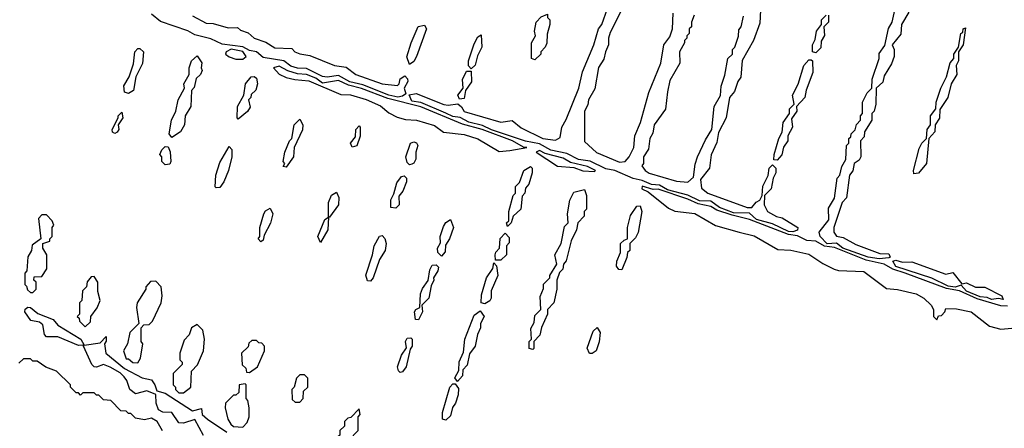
# Model space of a CAD drawing. Extents: x 2769579 to 2883812, y 684207 to 828660.
# Tile 369 of 505: x 2828028 to 2832341, y 778645 to 780436. Entities that reach past the tile are written whole.
import ezdxf

# ---------------------------------------------------------------- set-up
doc = ezdxf.new("R2010")
doc.units = 0

msp = doc.modelspace()

# ---------------------------------------------------------------- linework, layer by layer
at = {"layer": '0CON02XD'}
for points in [[(2831792, 779388), (2831745, 779394.6), (2831633.8, 779433.8), (2831605, 779456.2), (2831565, 779453.9), (2831533.8, 779485), (2831530, 779505), (2831571.7, 779558.3), (2831570.7, 779609.3), (2831597, 779653), (2831608.3, 779741.7), (2831620, 779755), (2831628.3, 779791.7), (2831647, 779823), (2831650, 779885), (2831660, 779895), (2831660, 779915), (2831668.3, 779921.7), (2831670, 779935), (2831687, 779953), (2831693, 779977), (2831710, 779995), (2831710, 780015), (2831720, 780025), (2831720, 780075), (2831740, 780115), (2831760, 780135), (2831762.5, 780175), (2831792.5, 780265), (2831793, 780287), (2831817, 780323), (2831833, 780397), (2831850, 780425), (2831868.3, 780511.7)], [(2831414.5, 779505.5), (2831395, 779507.7), (2831325, 779540.5), (2831255, 779560), (2831225, 779587.5), (2831155, 779589.6), (2831092.7, 779612.7), (2831055, 779640.8), (2831005, 779642), (2830955, 779667.3), (2830865, 779690.7), (2830830.9, 779710.9), (2830795, 779713.2), (2830755, 779730.9), (2830715, 779739.6), (2830635, 779774.4), (2830595, 779781.8), (2830526.4, 779816.4), (2830475, 779822.9), (2830425, 779849.4), (2830354, 779864), (2830305, 779891.4), (2830243.4, 779903.4), (2830095, 779953.2), (2830055, 779972.7), (2829995, 779987.3), (2829956.8, 780006.8), (2829925, 780011.8), (2829895, 780026.7), (2829785, 780073.3), (2829745, 780078.9), (2829733.3, 780106.7), (2829765, 780112.9), (2829886.1, 780063.9), (2829905, 780060.8), (2829947.5, 780067.5), (2829963.8, 780053.8), (2829975, 780033.3), (2830135, 779986.2), (2830185, 779993.3), (2830225, 779961.2), (2830320, 779915), (2830375, 779907.5), (2830395, 779920), (2830402.5, 779965), (2830421.7, 779998.3), (2830477.5, 780135), (2830493, 780207), (2830542.5, 780325), (2830562.5, 780395), (2830577.5, 780415), (2830602.5, 780485)], [(2830667, 780483), (2830615, 780380), (2830607.5, 780355), (2830607.5, 780325), (2830593.3, 780295), (2830587, 780263), (2830563.6, 780226.4), (2830547, 780133), (2830520, 780085), (2830517, 780063), (2830502.5, 780035), (2830501.7, 779901.7), (2830555, 779853.3), (2830655, 779811.2), (2830680, 779815), (2830697.5, 779835), (2830717.5, 779875), (2830723, 779927), (2830747.5, 779985), (2830783, 780117), (2830836.7, 780245), (2830850, 780325), (2830875, 780360), (2830887.5, 780395), (2830890, 780465)], [(2831273, 780477), (2831269.3, 780420.7), (2831242.5, 780345), (2831193, 780257), (2831186.4, 780183.6), (2831173.3, 780165), (2831158.3, 780121.7), (2831137.5, 780095), (2831122.5, 780005), (2831088.3, 779941.7), (2831081.7, 779898.3), (2831057, 779843), (2831050, 779785), (2831010, 779735), (2831015, 779697.5), (2831042.5, 779675), (2831215, 779613.3), (2831235, 779612.5), (2831253.6, 779636.4), (2831270, 779645), (2831280, 779665), (2831283.6, 779706.4), (2831307, 779753), (2831310, 779785), (2831325, 779800), (2831340, 779785), (2831340, 779765), (2831328.3, 779741.7), (2831320, 779695), (2831290, 779665), (2831288.8, 779625), (2831303.3, 779595), (2831342.7, 779572.7), (2831367.3, 779567.3), (2831435.8, 779525.8), (2831435, 779514), (2831414.5, 779505.5)], [(2831921.7, 780468.3), (2831890, 780415), (2831887, 780373), (2831850, 780325), (2831857.5, 780305), (2831857.5, 780275), (2831847, 780243), (2831815, 780190), (2831808.3, 780161.7), (2831780, 780135), (2831777.5, 780065), (2831770, 780035), (2831760, 780025), (2831760, 779995), (2831727.5, 779945), (2831727, 779923), (2831710, 779905), (2831712.5, 779835), (2831705, 779820), (2831682.5, 779805), (2831677, 779773), (2831662.5, 779755), (2831650, 779655), (2831630, 779635), (2831593.3, 779525), (2831593.3, 779505), (2831605, 779487.5), (2831635, 779481.2), (2831690.9, 779450.9), (2831795, 779411.2), (2831835, 779410), (2831840, 779395), (2831835, 779392.5), (2831792, 779388)], [(2829685, 780096.2), (2829644.8, 780104.7), (2829530.8, 780150.8), (2829473.7, 780163.7), (2829425, 780190.5), (2829375, 780183.8), (2829355, 780187.1), (2829285, 780222.5), (2829245, 780223.6), (2829215, 780231.8), (2829185, 780255.5), (2829095, 780270), (2829065, 780295.6), (2829035, 780301.1), (2829005, 780316.9), (2828915, 780327.8), (2828865, 780351.9), (2828795, 780368.9), (2828765, 780386.4), (2828645, 780427.5), (2828605, 780460)], [(2828785, 780453.3), (2828845, 780421.2), (2828875, 780419.2), (2828940.5, 780400.5), (2828981.7, 780401.7), (2828995, 780390), (2829028.6, 780378.6), (2829055, 780354.3), (2829106.9, 780336.9), (2829145, 780312.5), (2829220, 780310), (2829232.5, 780295), (2829255, 780286.2), (2829298.8, 780278.8), (2829407.5, 780235), (2829458, 780228), (2829500, 780195), (2829615, 780154.2), (2829682.5, 780147.5), (2829690, 780155), (2829693.9, 780176.1), (2829715, 780190), (2829727, 780177), (2829727.5, 780165), (2829712.5, 780135), (2829718.8, 780111.2), (2829705, 780100), (2829685, 780096.2)], [(2830285, 780260), (2830270, 780265), (2830270, 780335), (2830287.5, 780365), (2830282.5, 780385), (2830290, 780425), (2830311.7, 780448.3), (2830340, 780460), (2830340, 780445), (2830350, 780435), (2830350, 780415), (2830338.3, 780371.7), (2830337, 780333), (2830330, 780315), (2830310, 780295), (2830310, 780285), (2830285, 780260)], [(2830982.5, 780455), (2830970, 780425), (2830970, 780405), (2830960, 780395), (2830960, 780375), (2830950, 780365), (2830950, 780355), (2830940, 780345), (2830940, 780335), (2830917.5, 780295), (2830920, 780245), (2830875, 780170), (2830865, 780120), (2830857, 780043), (2830807.5, 779975), (2830801.7, 779938.3), (2830787.5, 779915), (2830781.7, 779868.3), (2830760, 779835), (2830760, 779805), (2830753.3, 779795), (2830767.5, 779775), (2830785, 779763.8), (2830905, 779728), (2830955, 779723.3), (2830980, 779745), (2830987, 779803), (2830997.5, 779835), (2831031.2, 779908.8), (2831060, 779955), (2831070, 780055), (2831097, 780103), (2831100, 780145), (2831117, 780193), (2831130, 780265), (2831150, 780285), (2831150, 780305), (2831160, 780315), (2831177, 780363), (2831178.3, 780391.7), (2831187.5, 780405), (2831198.3, 780451.7)], [(2831515, 780290), (2831500, 780295), (2831500, 780325), (2831511.7, 780348.3), (2831517.5, 780385), (2831540, 780415), (2831540, 780435), (2831560, 780455)], [(2831570, 780455), (2831570, 780425), (2831550, 780405), (2831553, 780367), (2831538.3, 780341.7), (2831537, 780313), (2831515, 780290)], [(2829735, 780240), (2829723.6, 780273.6), (2829743.3, 780335), (2829773.6, 780406.4), (2829801.7, 780411.7), (2829810, 780395), (2829765.9, 780274.1), (2829755, 780252.5), (2829735, 780240)], [(2831945, 779760), (2831943.3, 779775), (2831968.3, 779871.7), (2831980, 779895), (2832000, 779915), (2832002.5, 779955), (2832017.5, 779975), (2832017.5, 780015), (2832040, 780045), (2832042.5, 780075), (2832062.5, 780135), (2832087.5, 780185), (2832103, 780247), (2832120, 780265), (2832120, 780285), (2832140, 780315), (2832150, 780375), (2832158.3, 780381.7), (2832160, 780395), (2832170, 780400), (2832160, 780325), (2832140, 780295), (2832140, 780255), (2832130, 780235), (2832132.5, 780195), (2832107.5, 780155), (2832093.3, 780095), (2832058.3, 780041.7), (2832056.4, 780003.6), (2832037.5, 779975), (2832036.7, 779945), (2832010, 779915), (2832000, 779805), (2831965, 779762.5), (2831945, 779760)], [(2830005, 780220), (2829993.3, 780233.3), (2829993.3, 780255), (2830019.3, 780330.7), (2830035, 780360), (2830050, 780370), (2830052.5, 780315), (2830033, 780277), (2830023.6, 780236.4), (2830005, 780220)], [(2828505, 780112.5), (2828487.5, 780117.5), (2828483.6, 780146.4), (2828507.5, 780185), (2828527, 780243), (2828532.5, 780295), (2828545, 780310), (2828555, 780310), (2828570, 780295), (2828566.4, 780243.6), (2828537.5, 780185), (2828526.7, 780125), (2828505, 780112.5)], [(2829005, 780262.5), (2829020, 780275), (2829005, 780295.7), (2828955, 780306.7), (2828932.5, 780295), (2828930, 780285), (2828945, 780272.5), (2828975, 780262.5), (2829005, 780262.5)], [(2828695, 779920), (2828682.5, 779935), (2828693.3, 779995), (2828712.5, 780035), (2828722.5, 780085), (2828750, 780135), (2828747.5, 780155), (2828770, 780195), (2828770, 780225), (2828780, 780255), (2828805, 780277.5), (2828826.4, 780246.4), (2828822.5, 780225), (2828827, 780213), (2828820, 780195), (2828801.7, 780178.3), (2828791.7, 780138.3), (2828780, 780125), (2828777.5, 780055), (2828753.3, 780015), (2828750, 779975), (2828732.5, 779945), (2828695, 779920)], [(2831345, 779820), (2831331.7, 779821.7), (2831332.5, 779845), (2831352.5, 779915), (2831367, 779943), (2831372.5, 779985), (2831400, 780025), (2831400, 780045), (2831420, 780065), (2831412.5, 780105), (2831437, 780153), (2831462.5, 780235), (2831485, 780260), (2831495, 780260), (2831500, 780255), (2831502.5, 780205), (2831473, 780127), (2831467.5, 780095), (2831430, 780055), (2831432.5, 780035), (2831408.3, 780001.7), (2831413.3, 779965), (2831393, 779927), (2831392.5, 779905), (2831373, 779877), (2831366.2, 779843.8), (2831345, 779820)], [(2830128.3, 779858.3), (2830175, 779862.5), (2830250, 779875), (2830235, 779877.5), (2830186.7, 779905), (2830053.3, 779955), (2829968.2, 779978.2), (2829785, 780053.3), (2829640.9, 780090.9), (2829525, 780134.3), (2829468.2, 780148.2), (2829425, 780170), (2829355, 780157.5), (2829325, 780178.8), (2829285, 780196), (2829245, 780198.8), (2829202, 780212), (2829165, 780232.5), (2829140, 780225), (2829165, 780197.5), (2829195, 780182.5), (2829233.6, 780173.6), (2829295, 780167.5), (2829435, 780107.5), (2829476.4, 780106.4), (2829545, 780086.2), (2829607.7, 780057.7), (2829645, 780027.5), (2829681.7, 780008.3), (2829718.3, 779998.3), (2829766.1, 779996.1), (2829845, 779972.5), (2829885, 779942.5), (2829975, 779933.3), (2830035, 779913.8), (2830128.3, 779858.3)], [(2829955, 780087.5), (2829947.5, 780105), (2829970, 780135), (2829967, 780173), (2829985, 780210), (2830005, 780210), (2830006.4, 780163.6), (2829980, 780125), (2829975, 780090), (2829955, 780087.5)], [(2828985, 780000), (2828980, 780005), (2828982.5, 780055), (2829010, 780105), (2829017.5, 780155), (2829042.5, 780185), (2829055, 780187.5), (2829065, 780180), (2829070, 780155), (2829062.5, 780127.5), (2829041.7, 780108.3), (2829040, 780095), (2829030, 780085), (2829037, 780053), (2829026.4, 780033.6), (2828985, 780000)], [(2828445, 779937.5), (2828435, 779942.5), (2828432.5, 779955), (2828460, 780005), (2828460, 780015), (2828475, 780030), (2828480, 780005), (2828460, 779975), (2828462.5, 779955), (2828455, 779942.5), (2828445, 779937.5)], [(2829195, 779790), (2829182.5, 779792.5), (2829190, 779805), (2829182.5, 779815), (2829190, 779855), (2829210, 779905), (2829220, 779915), (2829230, 779975), (2829255, 780000), (2829267.5, 779975), (2829266.4, 779953.6), (2829230, 779875), (2829227.5, 779835), (2829195, 779790)], [(2829485, 779877.5), (2829477.5, 779895), (2829498.3, 779921.7), (2829500, 779955), (2829515, 779970), (2829520, 779965), (2829520, 779925), (2829505, 779882.5), (2829485, 779877.5)], [(2828665, 779800), (2828650, 779815), (2828650, 779835), (2828642.5, 779845), (2828650, 779865), (2828665, 779880), (2828678.3, 779878.3), (2828687, 779857), (2828690, 779815), (2828685, 779802.5), (2828665, 779800)], [(2828888.3, 779698.3), (2828883.6, 779703.6), (2828886.7, 779755), (2828905, 779810), (2828945, 779880), (2828957, 779867), (2828957.5, 779835), (2828942.5, 779775), (2828922.5, 779725), (2828905, 779700), (2828888.3, 779698.3)], [(2829735, 779800), (2829725, 779810), (2829720, 779835), (2829740, 779895), (2829755, 779900), (2829766.4, 779896.4), (2829772.5, 779885), (2829762.5, 779855), (2829763.3, 779825), (2829755, 779807.5), (2829745, 779802.5), (2829735, 779800)], [(2830545, 779770), (2830550, 779775), (2830515, 779792.5), (2830440, 779810), (2830408.3, 779828.3), (2830329.3, 779849.3), (2830305, 779862.5), (2830290, 779855), (2830383.6, 779793.6), (2830455, 779787.5), (2830495, 779773.3), (2830545, 779770)], [(2830165, 779530), (2830160, 779545), (2830170, 779555), (2830170, 779595), (2830190, 779665), (2830200, 779675), (2830200, 779705), (2830217, 779723), (2830236.7, 779775), (2830265, 779792.5), (2830272.5, 779785), (2830273.3, 779765), (2830257.5, 779715), (2830243, 779697), (2830240, 779675), (2830228.3, 779661.7), (2830222.5, 779605), (2830190, 779575), (2830180, 779545), (2830165, 779530)], [(2829675, 779610), (2829653, 779613), (2829653.6, 779646.4), (2829667, 779673), (2829679.3, 779720.7), (2829700.7, 779749.3), (2829711.7, 779751.7), (2829721.7, 779741.7), (2829722.5, 779725), (2829706.1, 779683.9), (2829688.3, 779661.7), (2829690, 779625), (2829675, 779610)], [(2830275, 778990), (2830260, 778995), (2830260, 779025), (2830270, 779035), (2830267, 779083), (2830281.7, 779108.3), (2830285, 779140), (2830310, 779165), (2830307, 779223), (2830321.7, 779258.3), (2830323, 779277), (2830350, 779305), (2830350, 779315), (2830380, 779365), (2830372.5, 779405), (2830400, 779455), (2830415, 779530), (2830430, 779545), (2830427.5, 779585), (2830437.5, 779645), (2830455, 779680), (2830501.7, 779691.7), (2830510, 779665), (2830510, 779605), (2830500, 779595), (2830500, 779575), (2830472.5, 779545), (2830467.5, 779515), (2830443.6, 779466.4), (2830421.7, 779378.3), (2830410, 779365), (2830407, 779343), (2830391.7, 779328.3), (2830380, 779295), (2830380, 779255), (2830367.5, 779195), (2830340, 779165), (2830340, 779145), (2830313, 779087), (2830306.2, 779053.8), (2830280, 779025), (2830280, 778995), (2830275, 778990)], [(2832355, 779180), (2832325, 779182.5), (2832222, 779212), (2832145, 779247.3), (2832087.4, 779257.4), (2831906, 779325), (2831851.9, 779341.9), (2831815, 779364.4), (2831735, 779381.8), (2831596.7, 779436.7), (2831553.4, 779443.4), (2831515, 779465.6), (2831475, 779467.9), (2831435, 779488.5), (2831395, 779494.5), (2831225, 779560.5), (2831148.4, 779578.4), (2831081.7, 779601.7), (2831055, 779617.8), (2830999.1, 779629.1), (2830955, 779649.5), (2830825, 779692.9), (2830802, 779692), (2830753.9, 779706.1), (2830752.5, 779695), (2830780.7, 779680.7), (2830869.3, 779609.3), (2830897, 779597), (2830985, 779586.2), (2831075, 779533.3), (2831180, 779505), (2831245, 779488), (2831348.3, 779428.3), (2831405, 779426.2), (2831485, 779407.5), (2831545, 779366.7), (2831595, 779342.5), (2831615, 779336.7), (2831725, 779332), (2831825, 779257.5), (2831873, 779253), (2831955, 779233.8), (2831987.5, 779215), (2832020, 779185), (2832030, 779165), (2832030, 779135), (2832045, 779120), (2832051.7, 779138.3), (2832065, 779140), (2832080, 779155), (2832085, 779170), (2832130.7, 779169.3), (2832195, 779156.2), (2832275, 779092.5), (2832325, 779080), (2832390, 779085)], [(2829385, 779570), (2829380, 779570), (2829380, 779635), (2829393.9, 779666.1), (2829415, 779680), (2829426.2, 779656.2), (2829423.8, 779625), (2829385, 779570)], [(2829085, 779462.5), (2829072.5, 779475), (2829080, 779485), (2829080, 779525), (2829097.5, 779585), (2829105, 779597.5), (2829125, 779610), (2829136.7, 779585), (2829126.4, 779543.6), (2829098.3, 779491.7), (2829095, 779470), (2829085, 779462.5)], [(2830665, 779340), (2830651.7, 779341.7), (2830642.5, 779355), (2830643, 779377), (2830660, 779415), (2830660, 779455), (2830675, 779470), (2830690, 779475), (2830690, 779525), (2830703, 779577), (2830731.7, 779618.3), (2830745, 779620), (2830752.5, 779595), (2830737, 779503), (2830725, 779480), (2830700, 779455), (2830700, 779425), (2830690, 779415), (2830687, 779393), (2830665, 779340)], [(2828085, 779240), (2828100, 779255), (2828100, 779285), (2828090, 779295), (2828091.7, 779308.3), (2828125, 779310), (2828146.4, 779343.6), (2828147.5, 779405), (2828130, 779435), (2828130, 779455), (2828160, 779465), (2828160, 779475), (2828170, 779485), (2828170, 779525), (2828177.5, 779535), (2828170, 779555), (2828145, 779580), (2828125, 779580), (2828110, 779565), (2828120, 779475), (2828083, 779447), (2828080, 779425), (2828063.6, 779396.4), (2828060, 779335), (2828050, 779325), (2828050, 779275), (2828058.3, 779268.3), (2828061.7, 779251.7), (2828075, 779240), (2828085, 779240)], [(2829345, 779460), (2829333.3, 779485), (2829365, 779560), (2829380, 779570), (2829377.5, 779515), (2829345, 779460)], [(2829875, 779400), (2829860, 779415), (2829857.5, 779435), (2829871.7, 779458.3), (2829870, 779485), (2829885, 779530), (2829895, 779547.5), (2829915, 779560), (2829927.5, 779525), (2829910, 779475), (2829893, 779447), (2829891.7, 779418.3), (2829875, 779400)], [(2829565, 779290), (2829551.7, 779291.7), (2829543.6, 779316.4), (2829573.3, 779405), (2829580, 779445), (2829603.6, 779486.4), (2829615, 779490), (2829627, 779477), (2829633.3, 779455), (2829628.8, 779425), (2829603.3, 779385), (2829576.7, 779305), (2829565, 779290)], [(2830111.7, 779381.7), (2830110, 779405), (2830113, 779417), (2830130, 779435), (2830133, 779477), (2830155, 779500), (2830171.7, 779481.7), (2830171.7, 779458.3), (2830160, 779445), (2830160, 779405), (2830135, 779382.5), (2830111.7, 779381.7)], [(2829775, 779120), (2829761.7, 779121.7), (2829757.5, 779155), (2829763.6, 779166.4), (2829780, 779175), (2829783.3, 779235), (2829791.7, 779258.3), (2829817, 779293), (2829825, 779340), (2829835, 779360), (2829851.7, 779361.7), (2829861.7, 779351.7), (2829860, 779335), (2829840, 779305), (2829842.5, 779295), (2829830.7, 779269.3), (2829820, 779215), (2829790, 779185), (2829792.5, 779155), (2829775, 779120)], [(2830065, 779190), (2830050, 779195), (2830050.7, 779229.3), (2830073.3, 779305), (2830100, 779345), (2830105, 779370), (2830117, 779357), (2830122.5, 779315), (2830093, 779247), (2830092.5, 779215), (2830086.7, 779203.3), (2830065, 779190)], [(2832285, 779209.1), (2832265, 779218.5), (2832235, 779220.9), (2832175, 779246.7), (2832151.7, 779271.7), (2832125, 779263.9), (2832095, 779268.2), (2832023, 779303), (2831865, 779354.5), (2831853, 779377), (2831865, 779382.5), (2831895, 779373.8), (2831935, 779374), (2832085, 779320), (2832115, 779327.5), (2832155, 779277.5), (2832175, 779282.5), (2832215, 779263.8), (2832255, 779264.2), (2832330, 779225), (2832335, 779210), (2832315, 779213.8), (2832285, 779209.1)], [(2828315, 779090), (2828338.3, 779111.7), (2828340, 779135), (2828367, 779173), (2828380, 779205), (2828370, 779245), (2828370, 779285), (2828355, 779310), (2828341.7, 779308.3), (2828323, 779287), (2828320, 779265), (2828303, 779247), (2828300, 779205), (2828290, 779195), (2828290, 779145), (2828280, 779135), (2828288.3, 779128.3), (2828290, 779115), (2828315, 779090)], [(2828545, 778932.5), (2828557, 778953), (2828567.5, 779015), (2828560, 779025), (2828560, 779085), (2828571.7, 779098.3), (2828595, 779100), (2828610, 779115), (2828647.5, 779195), (2828652.5, 779225), (2828647.5, 779265), (2828625, 779290), (2828601.7, 779288.3), (2828580, 779265), (2828580, 779255), (2828542.5, 779195), (2828540, 779175), (2828550, 779105), (2828510, 779065), (2828500, 779015), (2828482.5, 778985), (2828495, 778950), (2828505, 778950), (2828523, 778933), (2828545, 778932.5)], [(2828285, 779007.5), (2828195, 779045.8), (2828145, 779046), (2828136.7, 779056.7), (2828128.9, 779098.9), (2828115, 779110.8), (2828077.5, 779117.5), (2828050, 779155), (2828052.2, 779167.8), (2828064.4, 779175.6), (2828075, 779174.4), (2828107.6, 779147.6), (2828175, 779122), (2828195, 779097.5), (2828296, 779035), (2828310, 779010), (2828305, 779010), (2828285, 779007.5)], [(2829945, 778850), (2829933.6, 778866.4), (2829951.7, 778898.3), (2829953.6, 778936.4), (2829971.7, 778978.3), (2829977.5, 779035), (2830019.3, 779140.7), (2830045, 779160), (2830062.5, 779135), (2830046.7, 779105), (2830046.7, 779085), (2830033.6, 779056.4), (2830022.5, 779005), (2829998.3, 778971.7), (2829988.3, 778921.7), (2829968.3, 778901.7), (2829967.5, 778875), (2829945, 778850)], [(2828745, 778800), (2828777.5, 778825), (2828780, 778895), (2828807, 778923), (2828832.5, 778985), (2828837.5, 779035), (2828830, 779075), (2828805, 779100), (2828780, 779085), (2828770, 779055), (2828748.3, 779031.7), (2828730, 778975), (2828730, 778945), (2828740, 778935), (2828740, 778925), (2828700, 778885), (2828700, 778835), (2828710, 778825), (2828710, 778815), (2828725, 778800), (2828745, 778800)], [(2830535, 778972.5), (2830523.3, 778973.3), (2830513.6, 778996.4), (2830539.3, 779070.7), (2830557.5, 779087.5), (2830570, 779065), (2830566.4, 779023.6), (2830552.5, 778985), (2830535, 778972.5)], [(2828833.7, 778613.7), (2828795, 778683.3), (2828745, 778666.9), (2828725, 778669.2), (2828695, 778713.8), (2828655.7, 778715.7), (2828636.7, 778726.7), (2828625.5, 778755), (2828623.9, 778793.9), (2828585, 778810), (2828535, 778795.8), (2828511.2, 778815), (2828497.5, 778855), (2828485, 778871.2), (2828468.1, 778888.1), (2828425, 778913.3), (2828395, 778924.4), (2828365, 778912.5), (2828354.4, 778914.4), (2828344, 778925), (2828307.5, 779005), (2828310, 779010), (2828380, 779020), (2828407, 779047), (2828406.7, 779026.7), (2828400, 779015), (2828405.8, 778975), (2828486.5, 778906.5), (2828565, 778865.6), (2828605, 778858), (2828620.6, 778835), (2828629.3, 778809.3), (2828665, 778798.5), (2828785, 778721.2), (2828825, 778732.5), (2828826.7, 778705), (2828850, 778685), (2828935, 778627.8)], [(2829695, 778890), (2829687, 778897), (2829683.3, 778915), (2829700, 778965), (2829721.7, 778998.3), (2829717.5, 779025), (2829725, 779040), (2829741.7, 779041.7), (2829747.5, 779035), (2829746.7, 779005), (2829738.3, 778991.7), (2829721.2, 778915), (2829705, 778892.5), (2829695, 778890)], [(2829035, 778890), (2829070, 778915), (2829100, 778985), (2829100, 779005), (2829088.3, 779018.3), (2829075, 779020), (2829065, 779030), (2829045, 779030), (2829031.7, 779018.3), (2829028.3, 779001.7), (2829000, 778975), (2829003, 778923), (2829018.3, 778908.3), (2829021.7, 778891.7), (2829035, 778890)], [(2828653.6, 778633.6), (2828630, 778675), (2828605, 778690), (2828575, 778682.5), (2828535, 778690), (2828515, 778710), (2828505, 778710), (2828495, 778720), (2828471.7, 778721.7), (2828427, 778767), (2828395, 778770), (2828375, 778790), (2828365, 778790), (2828355, 778800), (2828305, 778800), (2828295, 778790), (2828285, 778800), (2828275, 778800), (2828250, 778825), (2828250, 778835), (2828190, 778895), (2828143, 778913), (2828105, 778940), (2828085, 778940), (2828075, 778950), (2828045, 778950), (2828025, 778930)], [(2829255, 778760), (2829270, 778775), (2829271.7, 778808.3), (2829290, 778825), (2829290, 778865), (2829275, 778880), (2829255, 778880), (2829240, 778865), (2829230, 778825), (2829220, 778815), (2829221.7, 778771.7), (2829235, 778760), (2829255, 778760)], [(2829005, 778650), (2829025, 778670), (2829032.5, 778695), (2829032.5, 778735), (2829027, 778767), (2829020, 778775), (2829020, 778835), (2829015, 778840), (2828990, 778835), (2828988.3, 778801.7), (2828975, 778790), (2828965, 778790), (2828930, 778755), (2828927.5, 778735), (2828940, 778685), (2828953.6, 778663.6), (2828965, 778652.5), (2829005, 778650)], [(2829895, 778680), (2829880, 778685), (2829880, 778715), (2829912.5, 778825), (2829925, 778840), (2829935, 778840), (2829949.3, 778819.3), (2829948.3, 778791.7), (2829937.5, 778755), (2829923.8, 778736.2), (2829915, 778700), (2829895, 778680)], [(2829421.7, 778491.7), (2829445, 778492.5), (2829465, 778500), (2829490, 778525), (2829490, 778565), (2829480, 778575), (2829490, 778585), (2829490, 778615), (2829510, 778635), (2829510, 778695), (2829520, 778705), (2829515, 778730), (2829478.3, 778691.7), (2829465, 778690), (2829450, 778675), (2829450, 778655), (2829430, 778635), (2829430, 778615), (2829411.7, 778598.3), (2829410, 778585), (2829400, 778575), (2829400, 778535), (2829418.3, 778518.3), (2829421.7, 778491.7)]]:
    msp.add_lwpolyline(points, dxfattribs=at)

doc.saveas('drawing.dxf')
